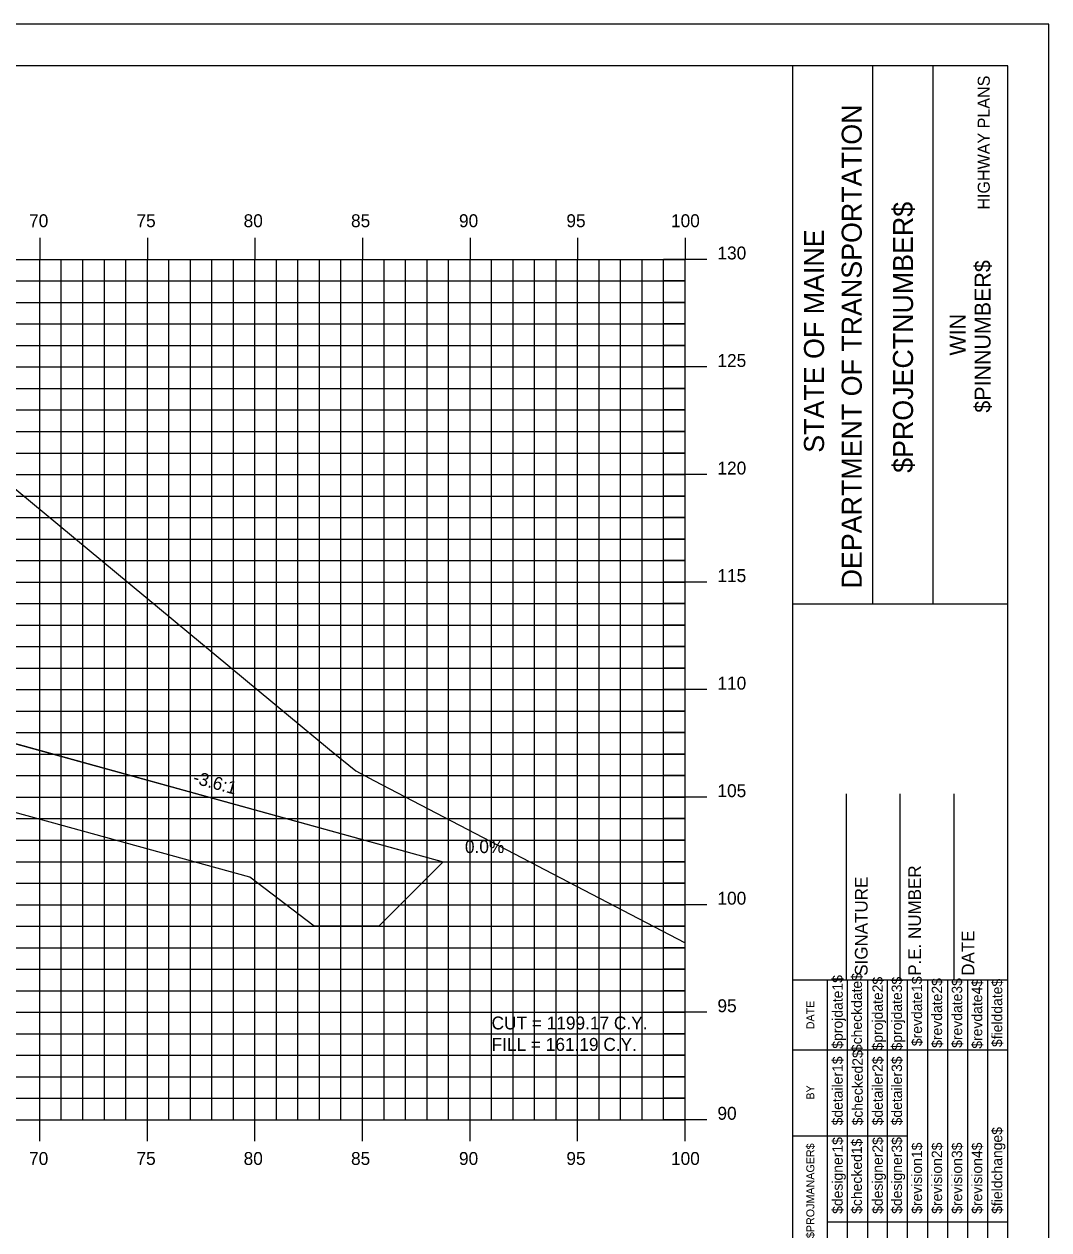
# Model space of a CAD drawing. Extents: x 850598 to 870284, y 366541 to 366651.
# Drawn here: x 853824.8 to 853872.4, y 366595.1 to 366651.2 of the extents above; entities that cross this region are included whole.
import ezdxf

# ---------------------------------------------------------------- set-up
doc = ezdxf.new("R2010")
doc.units = 0
for name, color, linetype in [('ANNOTATION', 7, 'Continuous'), ('BORDER', 7, 'Continuous'), ('D_Drainage_RipRap', 7, 'Continuous'), ('D_Roadway_Centerline', 7, 'Continuous'), ('D_Roadway_SlopeLines', 7, 'Continuous'), ('D_Text_Standard', 7, 'Continuous'), ('H_V ANNOTATION', 7, 'Continuous'), ('HIGHWAY_TITLE', 7, 'Continuous'), ('MAJOR', 7, 'Continuous'), ('MINOR', 7, 'Continuous'), ('PLOT BOUNDARY', 7, 'Continuous'), ('S_Roadway_Centerline', 7, 'Continuous')]:
    doc.layers.add(name, color=color, linetype=linetype)

msp = doc.modelspace()

# ---------------------------------------------------------------- linework, layer by layer
at = {"layer": 'BORDER'}
for p, q in [((853870.489, 366649.225), (853710.489, 366649.225)), ((853860.489, 366544.225), (853860.489, 366649.225)), ((853864.217, 366624.222), (853864.217, 366649.222)), ((853867.012, 366624.222), (853867.012, 366649.222)), ((853870.489, 366544.225), (853870.489, 366649.225)), ((853860.49, 366624.219), (853870.489, 366624.219)), ((853862.989, 366606.728), (853862.989, 366615.376)), ((853865.489, 366606.728), (853865.489, 366615.376)), ((853867.989, 366606.728), (853867.989, 366615.376)), ((853860.489, 366606.728), (853870.489, 366606.728))]:
    msp.add_line(p, q, dxfattribs=at)
for points in [[(853862.104, 366603.478), (853862.104, 366606.728)], [(853863.036, 366589.231), (853863.036, 366606.728)], [(853863.968, 366606.728), (853863.968, 366589.231)], [(853864.9, 366589.231), (853864.9, 366606.728)], [(853865.831, 366589.231), (853865.831, 366606.728)], [(853866.763, 366589.231), (853866.763, 366606.728)], [(853867.695, 366589.231), (853867.695, 366606.728)], [(853868.626, 366589.231), (853868.626, 366606.728)], [(853869.558, 366589.231), (853869.558, 366606.728)], [(853862.105, 366589.231), (853862.105, 366606.022)], [(853860.489, 366603.478), (853870.489, 366603.478)], [(853860.489, 366599.478), (853862.105, 366599.478)], [(853862.104, 366599.478), (853865.83, 366599.478)], [(853862.104, 366595.478), (853870.489, 366595.478)]]:
    msp.add_lwpolyline(points, dxfattribs=at)
at = {"layer": 'D_Drainage_RipRap'}
msp.add_lwpolyline([(853822.503, 366618.225), (853834.384, 366614.947), (853844.246, 366612.225), (853841.246, 366609.225), (853838.246, 366609.225), (853835.246, 366611.497), (853823.365, 366614.775), (853822.503, 366616.725), (853778.489, 366628.871), (853778.489, 366630.371)], close=True, dxfattribs=at)
at = {"layer": 'D_Roadway_Centerline'}
msp.add_lwpolyline([(853727.463, 366628.149), (853730.489, 366629.158), (853734.291, 366630.425), (853740.489, 366632.491), (853744.489, 366632.731), (853755.489, 366633.061), (853766.489, 366632.731), (853770.489, 366632.491), (853772.489, 366632.371), (853778.489, 366630.371), (853822.503, 366618.225), (853834.384, 366614.947), (853844.246, 366612.225), (853848.246, 366612.225)], dxfattribs=at)
at = {"layer": 'D_Roadway_SlopeLines'}
msp.add_lwpolyline([(853778.489, 366630.371), (853844.246, 366612.225), (853844.246, 366612.225)], dxfattribs=at)
at = {"layer": 'MAJOR'}
for p, q in [((853825.489, 366641.227), (853825.489, 366640.225)), ((853825.489, 366641.227), (853825.489, 366640.225)), ((853830.489, 366641.227), (853830.489, 366640.225)), ((853830.489, 366641.227), (853830.489, 366640.225)), ((853835.489, 366641.227), (853835.489, 366640.225)), ((853835.489, 366641.227), (853835.489, 366640.225)), ((853840.489, 366641.227), (853840.489, 366640.225)), ((853840.489, 366641.227), (853840.489, 366640.225)), ((853845.489, 366641.227), (853845.489, 366640.225)), ((853845.489, 366641.227), (853845.489, 366640.225)), ((853850.489, 366641.227), (853850.489, 366640.225)), ((853850.489, 366641.227), (853850.489, 366640.225)), ((853855.489, 366641.227), (853855.489, 366640.225)), ((853855.489, 366641.227), (853855.489, 366640.225)), ((853715.489, 366640.225), (853855.489, 366640.225)), ((853715.489, 366640.225), (853855.489, 366640.225)), ((853715.489, 366640.225), (853855.489, 366640.225)), ((853715.489, 366640.225), (853855.489, 366640.225)), ((853825.489, 366600.225), (853825.489, 366640.225)), ((853825.489, 366600.225), (853825.489, 366640.225)), ((853830.489, 366600.225), (853830.489, 366640.225)), ((853830.489, 366600.225), (853830.489, 366640.225)), ((853835.489, 366600.225), (853835.489, 366640.225)), ((853835.489, 366600.225), (853835.489, 366640.225)), ((853840.489, 366600.225), (853840.489, 366640.225)), ((853840.489, 366600.225), (853840.489, 366640.225)), ((853845.489, 366600.225), (853845.489, 366640.225)), ((853845.489, 366600.225), (853845.489, 366640.225)), ((853850.489, 366600.225), (853850.489, 366640.225)), ((853850.489, 366600.225), (853850.489, 366640.225)), ((853856.491, 366640.225), (853854.487, 366640.225)), ((853856.491, 366640.225), (853854.487, 366640.225)), ((853855.489, 366600.225), (853855.489, 366640.225)), ((853855.489, 366600.225), (853855.489, 366640.225)), ((853855.489, 366600.225), (853855.489, 366640.225)), ((853855.489, 366600.225), (853855.489, 366640.225)), ((853715.489, 366635.225), (853855.489, 366635.225)), ((853715.489, 366635.225), (853855.489, 366635.225)), ((853856.491, 366635.225), (853854.487, 366635.225)), ((853856.491, 366635.225), (853854.487, 366635.225)), ((853715.489, 366630.225), (853855.489, 366630.225)), ((853715.489, 366630.225), (853855.489, 366630.225)), ((853856.491, 366630.225), (853854.487, 366630.225)), ((853856.491, 366630.225), (853854.487, 366630.225)), ((853715.489, 366625.225), (853855.489, 366625.225)), ((853715.489, 366625.225), (853855.489, 366625.225)), ((853856.491, 366625.225), (853854.487, 366625.225)), ((853856.491, 366625.225), (853854.487, 366625.225)), ((853715.489, 366620.225), (853855.489, 366620.225)), ((853715.489, 366620.225), (853855.489, 366620.225)), ((853856.491, 366620.225), (853854.487, 366620.225)), ((853856.491, 366620.225), (853854.487, 366620.225)), ((853715.489, 366615.225), (853855.489, 366615.225)), ((853715.489, 366615.225), (853855.489, 366615.225)), ((853856.491, 366615.225), (853854.487, 366615.225)), ((853856.491, 366615.225), (853854.487, 366615.225)), ((853715.489, 366610.225), (853855.489, 366610.225)), ((853715.489, 366610.225), (853855.489, 366610.225)), ((853856.491, 366610.225), (853854.487, 366610.225)), ((853856.491, 366610.225), (853854.487, 366610.225)), ((853715.489, 366605.225), (853855.489, 366605.225)), ((853715.489, 366605.225), (853855.489, 366605.225)), ((853856.491, 366605.225), (853854.487, 366605.225)), ((853856.491, 366605.225), (853854.487, 366605.225)), ((853715.489, 366600.225), (853855.489, 366600.225)), ((853715.489, 366600.225), (853855.489, 366600.225)), ((853715.489, 366600.225), (853855.489, 366600.225)), ((853715.489, 366600.225), (853855.489, 366600.225)), ((853825.489, 366599.223), (853825.489, 366600.225)), ((853825.489, 366599.223), (853825.489, 366600.225)), ((853830.489, 366599.223), (853830.489, 366600.225)), ((853830.489, 366599.223), (853830.489, 366600.225)), ((853835.489, 366599.223), (853835.489, 366600.225)), ((853835.489, 366599.223), (853835.489, 366600.225)), ((853840.489, 366599.223), (853840.489, 366600.225)), ((853840.489, 366599.223), (853840.489, 366600.225)), ((853845.489, 366599.223), (853845.489, 366600.225)), ((853845.489, 366599.223), (853845.489, 366600.225)), ((853850.489, 366599.223), (853850.489, 366600.225)), ((853850.489, 366599.223), (853850.489, 366600.225)), ((853856.491, 366600.225), (853854.487, 366600.225)), ((853856.491, 366600.225), (853854.487, 366600.225)), ((853855.489, 366599.223), (853855.489, 366600.225)), ((853855.489, 366599.223), (853855.489, 366600.225))]:
    msp.add_line(p, q, dxfattribs=at)
at = {"layer": 'MINOR'}
for p, q in [((853826.489, 366600.225), (853826.489, 366640.225)), ((853826.489, 366600.225), (853826.489, 366640.225)), ((853827.489, 366600.225), (853827.489, 366640.225)), ((853827.489, 366600.225), (853827.489, 366640.225)), ((853828.489, 366600.225), (853828.489, 366640.225)), ((853828.489, 366600.225), (853828.489, 366640.225)), ((853829.489, 366600.225), (853829.489, 366640.225)), ((853829.489, 366600.225), (853829.489, 366640.225)), ((853831.489, 366600.225), (853831.489, 366640.225)), ((853831.489, 366600.225), (853831.489, 366640.225)), ((853832.489, 366600.225), (853832.489, 366640.225)), ((853832.489, 366600.225), (853832.489, 366640.225)), ((853833.489, 366600.225), (853833.489, 366640.225)), ((853833.489, 366600.225), (853833.489, 366640.225)), ((853834.489, 366600.225), (853834.489, 366640.225)), ((853834.489, 366600.225), (853834.489, 366640.225)), ((853836.489, 366600.225), (853836.489, 366640.225)), ((853836.489, 366600.225), (853836.489, 366640.225)), ((853837.489, 366600.225), (853837.489, 366640.225)), ((853837.489, 366600.225), (853837.489, 366640.225)), ((853838.489, 366600.225), (853838.489, 366640.225)), ((853838.489, 366600.225), (853838.489, 366640.225)), ((853839.489, 366600.225), (853839.489, 366640.225)), ((853839.489, 366600.225), (853839.489, 366640.225)), ((853841.489, 366600.225), (853841.489, 366640.225)), ((853841.489, 366600.225), (853841.489, 366640.225)), ((853842.489, 366600.225), (853842.489, 366640.225)), ((853842.489, 366600.225), (853842.489, 366640.225)), ((853843.489, 366600.225), (853843.489, 366640.225)), ((853843.489, 366600.225), (853843.489, 366640.225)), ((853844.489, 366600.225), (853844.489, 366640.225)), ((853844.489, 366600.225), (853844.489, 366640.225)), ((853846.489, 366600.225), (853846.489, 366640.225)), ((853846.489, 366600.225), (853846.489, 366640.225)), ((853847.489, 366600.225), (853847.489, 366640.225)), ((853847.489, 366600.225), (853847.489, 366640.225)), ((853848.489, 366600.225), (853848.489, 366640.225)), ((853848.489, 366600.225), (853848.489, 366640.225)), ((853849.489, 366600.225), (853849.489, 366640.225)), ((853849.489, 366600.225), (853849.489, 366640.225)), ((853851.489, 366600.225), (853851.489, 366640.225)), ((853851.489, 366600.225), (853851.489, 366640.225)), ((853852.489, 366600.225), (853852.489, 366640.225)), ((853852.489, 366600.225), (853852.489, 366640.225)), ((853853.489, 366600.225), (853853.489, 366640.225)), ((853853.489, 366600.225), (853853.489, 366640.225)), ((853854.489, 366600.225), (853854.489, 366640.225)), ((853854.489, 366600.225), (853854.489, 366640.225)), ((853715.489, 366639.225), (853855.489, 366639.225)), ((853715.489, 366639.225), (853855.489, 366639.225)), ((853855.489, 366639.225), (853854.487, 366639.225)), ((853855.489, 366639.225), (853854.487, 366639.225)), ((853715.489, 366638.225), (853855.489, 366638.225)), ((853715.489, 366638.225), (853855.489, 366638.225)), ((853855.489, 366638.225), (853854.487, 366638.225)), ((853855.489, 366638.225), (853854.487, 366638.225)), ((853715.489, 366637.225), (853855.489, 366637.225)), ((853715.489, 366637.225), (853855.489, 366637.225)), ((853855.489, 366637.225), (853854.487, 366637.225)), ((853855.489, 366637.225), (853854.487, 366637.225)), ((853715.489, 366636.225), (853855.489, 366636.225)), ((853715.489, 366636.225), (853855.489, 366636.225)), ((853855.489, 366636.225), (853854.487, 366636.225)), ((853855.489, 366636.225), (853854.487, 366636.225)), ((853715.489, 366634.225), (853855.489, 366634.225)), ((853715.489, 366634.225), (853855.489, 366634.225)), ((853855.489, 366634.225), (853854.487, 366634.225)), ((853855.489, 366634.225), (853854.487, 366634.225)), ((853715.489, 366633.225), (853855.489, 366633.225)), ((853715.489, 366633.225), (853855.489, 366633.225)), ((853855.489, 366633.225), (853854.487, 366633.225)), ((853855.489, 366633.225), (853854.487, 366633.225)), ((853715.489, 366632.225), (853855.489, 366632.225)), ((853715.489, 366632.225), (853855.489, 366632.225)), ((853855.489, 366632.225), (853854.487, 366632.225)), ((853855.489, 366632.225), (853854.487, 366632.225)), ((853715.489, 366631.225), (853855.489, 366631.225)), ((853715.489, 366631.225), (853855.489, 366631.225)), ((853855.489, 366631.225), (853854.487, 366631.225)), ((853855.489, 366631.225), (853854.487, 366631.225)), ((853715.489, 366629.225), (853855.489, 366629.225)), ((853715.489, 366629.225), (853855.489, 366629.225)), ((853855.489, 366629.225), (853854.487, 366629.225)), ((853855.489, 366629.225), (853854.487, 366629.225)), ((853715.489, 366628.225), (853855.489, 366628.225)), ((853715.489, 366628.225), (853855.489, 366628.225)), ((853855.489, 366628.225), (853854.487, 366628.225)), ((853855.489, 366628.225), (853854.487, 366628.225)), ((853715.489, 366627.225), (853855.489, 366627.225)), ((853715.489, 366627.225), (853855.489, 366627.225)), ((853855.489, 366627.225), (853854.487, 366627.225)), ((853855.489, 366627.225), (853854.487, 366627.225)), ((853715.489, 366626.225), (853855.489, 366626.225)), ((853715.489, 366626.225), (853855.489, 366626.225)), ((853855.489, 366626.225), (853854.487, 366626.225)), ((853855.489, 366626.225), (853854.487, 366626.225)), ((853715.489, 366624.225), (853855.489, 366624.225)), ((853715.489, 366624.225), (853855.489, 366624.225)), ((853855.489, 366624.225), (853854.487, 366624.225)), ((853855.489, 366624.225), (853854.487, 366624.225)), ((853715.489, 366623.225), (853855.489, 366623.225)), ((853715.489, 366623.225), (853855.489, 366623.225)), ((853855.489, 366623.225), (853854.487, 366623.225)), ((853855.489, 366623.225), (853854.487, 366623.225)), ((853715.489, 366622.225), (853855.489, 366622.225)), ((853715.489, 366622.225), (853855.489, 366622.225)), ((853855.489, 366622.225), (853854.487, 366622.225)), ((853855.489, 366622.225), (853854.487, 366622.225)), ((853715.489, 366621.225), (853855.489, 366621.225)), ((853715.489, 366621.225), (853855.489, 366621.225)), ((853855.489, 366621.225), (853854.487, 366621.225)), ((853855.489, 366621.225), (853854.487, 366621.225)), ((853715.489, 366619.225), (853855.489, 366619.225)), ((853715.489, 366619.225), (853855.489, 366619.225)), ((853855.489, 366619.225), (853854.487, 366619.225)), ((853855.489, 366619.225), (853854.487, 366619.225)), ((853715.489, 366618.225), (853855.489, 366618.225)), ((853715.489, 366618.225), (853855.489, 366618.225)), ((853855.489, 366618.225), (853854.487, 366618.225)), ((853855.489, 366618.225), (853854.487, 366618.225)), ((853715.489, 366617.225), (853855.489, 366617.225)), ((853715.489, 366617.225), (853855.489, 366617.225)), ((853855.489, 366617.225), (853854.487, 366617.225)), ((853855.489, 366617.225), (853854.487, 366617.225)), ((853715.489, 366616.225), (853855.489, 366616.225)), ((853715.489, 366616.225), (853855.489, 366616.225)), ((853855.489, 366616.225), (853854.487, 366616.225)), ((853855.489, 366616.225), (853854.487, 366616.225)), ((853715.489, 366614.225), (853855.489, 366614.225)), ((853715.489, 366614.225), (853855.489, 366614.225)), ((853855.489, 366614.225), (853854.487, 366614.225)), ((853855.489, 366614.225), (853854.487, 366614.225)), ((853715.489, 366613.225), (853855.489, 366613.225)), ((853715.489, 366613.225), (853855.489, 366613.225)), ((853855.489, 366613.225), (853854.487, 366613.225)), ((853855.489, 366613.225), (853854.487, 366613.225)), ((853715.489, 366612.225), (853855.489, 366612.225)), ((853715.489, 366612.225), (853855.489, 366612.225)), ((853855.489, 366612.225), (853854.487, 366612.225)), ((853855.489, 366612.225), (853854.487, 366612.225)), ((853715.489, 366611.225), (853855.489, 366611.225)), ((853715.489, 366611.225), (853855.489, 366611.225)), ((853855.489, 366611.225), (853854.487, 366611.225)), ((853855.489, 366611.225), (853854.487, 366611.225)), ((853715.489, 366609.225), (853855.489, 366609.225)), ((853715.489, 366609.225), (853855.489, 366609.225)), ((853855.489, 366609.225), (853854.487, 366609.225)), ((853855.489, 366609.225), (853854.487, 366609.225)), ((853715.489, 366608.225), (853855.489, 366608.225)), ((853715.489, 366608.225), (853855.489, 366608.225)), ((853855.489, 366608.225), (853854.487, 366608.225)), ((853855.489, 366608.225), (853854.487, 366608.225)), ((853715.489, 366607.225), (853855.489, 366607.225)), ((853715.489, 366607.225), (853855.489, 366607.225)), ((853855.489, 366607.225), (853854.487, 366607.225)), ((853855.489, 366607.225), (853854.487, 366607.225)), ((853715.489, 366606.225), (853855.489, 366606.225)), ((853715.489, 366606.225), (853855.489, 366606.225)), ((853855.489, 366606.225), (853854.487, 366606.225)), ((853855.489, 366606.225), (853854.487, 366606.225)), ((853715.489, 366604.225), (853855.489, 366604.225)), ((853715.489, 366604.225), (853855.489, 366604.225)), ((853855.489, 366604.225), (853854.487, 366604.225)), ((853855.489, 366604.225), (853854.487, 366604.225)), ((853715.489, 366603.225), (853855.489, 366603.225)), ((853715.489, 366603.225), (853855.489, 366603.225)), ((853855.489, 366603.225), (853854.487, 366603.225)), ((853855.489, 366603.225), (853854.487, 366603.225)), ((853715.489, 366602.225), (853855.489, 366602.225)), ((853715.489, 366602.225), (853855.489, 366602.225)), ((853855.489, 366602.225), (853854.487, 366602.225)), ((853855.489, 366602.225), (853854.487, 366602.225)), ((853715.489, 366601.225), (853855.489, 366601.225)), ((853715.489, 366601.225), (853855.489, 366601.225)), ((853855.489, 366601.225), (853854.487, 366601.225)), ((853855.489, 366601.225), (853854.487, 366601.225))]:
    msp.add_line(p, q, dxfattribs=at)
at = {"layer": 'PLOT BOUNDARY'}
msp.add_lwpolyline([(853702.395, 366541.166), (853872.395, 366541.166), (853872.395, 366651.166), (853702.395, 366651.166)], close=True, dxfattribs=at)
at = {"layer": 'S_Roadway_Centerline'}
msp.add_lwpolyline([(853715.489, 366627.887), (853739.326, 366628.409), (853762.917, 366629.39), (853776.117, 366629.894), (853784.511, 366631.612), (853785.257, 366631.778), (853785.683, 366631.833), (853788.628, 366632.257), (853791.121, 366632.361), (853803.541, 366632.926), (853806.627, 366632.762), (853817.525, 366632.253), (853819.345, 366632.124), (853819.737, 366632.111), (853820.023, 366631.996), (853822.405, 366631.15), (853838.955, 366617.433), (853840.183, 366616.449), (853841.016, 366615.998), (853855.489, 366608.447)], dxfattribs=at)

# ---------------------------------------------------------------- texts
at = {"layer": 'ANNOTATION'}
msp.add_text('-3.6:1', height=0.6, rotation=344.5732, dxfattribs=at).set_placement((853832.572, 366615.884))
msp.add_text('0.0%', height=0.6, dxfattribs=at).set_placement((853845.251, 366612.625))
at = {"layer": 'BORDER'}
for s, height, p in [('DEPARTMENT OF TRANSPORTATION', 0.93176, (853863.696, 366624.931)), ('$PROJECTNUMBER$', 0.93176, (853866.081, 366630.304)), ('STATE OF MAINE', 0.93176, (853861.944, 366631.237)), ('$PINNUMBER$', 0.74527, (853869.684, 366633.1)), ('WIN', 0.7453, (853868.525, 366635.755)), ('SIGNATURE', 0.5906, (853863.969, 366606.92)), ('P.E. NUMBER', 0.59055, (853866.45, 366606.92)), ('DATE', 0.5906, (853868.93, 366606.92)), ('$checkdate$', 0.48455, (853863.706, 366603.371)), ('$projdate1$', 0.48455, (853862.812, 366603.529)), ('$projdate2$', 0.48455, (853864.675, 366603.45)), ('$projdate3$', 0.48455, (853865.569, 366603.45)), ('$revdate1$', 0.4845, (853866.501, 366603.647)), ('$revdate2$', 0.4845, (853867.433, 366603.568)), ('$revdate3$', 0.4845, (853868.365, 366603.568)), ('$revdate4$', 0.4845, (853869.296, 366603.529)), ('$fielddate$', 0.48455, (853870.228, 366603.607)), ('DATE', 0.3714, (853861.493, 366604.434)), ('$detailer1$', 0.48455, (853862.812, 366599.963)), ('$checked2$', 0.4845, (853863.743, 366599.963)), ('$detailer2$', 0.48455, (853864.675, 366599.963)), ('$detailer3$', 0.48455, (853865.569, 366599.963)), ('BY', 0.3714, (853861.493, 366601.163)), ('$fieldchange$', 0.48455, (853870.228, 366595.851)), ('$designer1$', 0.48455, (853862.812, 366595.851)), ('$checked1$', 0.4845, (853863.706, 366595.851)), ('$designer2$', 0.48455, (853864.675, 366595.851)), ('$designer3$', 0.48455, (853865.569, 366595.851)), ('$revision1$', 0.48455, (853866.501, 366595.851)), ('$revision2$', 0.48455, (853867.433, 366595.851)), ('$revision3$', 0.48455, (853868.365, 366595.851)), ('$revision4$', 0.48455, (853869.296, 366595.851)), ('$PROJMANAGER$', 0.37275, (853861.493, 366594.723))]:
    msp.add_text(s, height=height, rotation=90, dxfattribs=at).set_placement(p)
at = {"layer": 'D_Text_Standard'}
for s, p in [('CUT = 1199.17 C.Y.', (853846.489, 366604.425)), ('FILL = 161.19 C.Y.', (853846.489, 366603.429))]:
    msp.add_text(s, height=0.6, dxfattribs=at).set_placement(p)
at = {"layer": 'H_V ANNOTATION'}
for s, p in [('70', (853824.991, 366641.725)), ('75', (853829.983, 366641.725)), ('80', (853834.964, 366641.725)), ('85', (853839.956, 366641.725)), ('90', (853844.975, 366641.725)), ('95', (853849.967, 366641.725)), ('100', (853854.83, 366641.725)), ('130', (853856.989, 366640.225)), ('125', (853856.989, 366635.225)), ('120', (853856.989, 366630.225)), ('115', (853856.989, 366625.225)), ('110', (853856.989, 366620.225)), ('105', (853856.989, 366615.225)), ('100', (853856.989, 366610.225)), ('95', (853856.989, 366605.225)), ('90', (853856.989, 366600.225)), ('70', (853824.991, 366598.125)), ('75', (853829.983, 366598.125)), ('80', (853834.964, 366598.125)), ('85', (853839.956, 366598.125)), ('90', (853844.975, 366598.125)), ('95', (853849.967, 366598.125)), ('100', (853854.83, 366598.125))]:
    msp.add_text(s, height=0.6, dxfattribs=at).set_placement(p)
at = {"layer": 'HIGHWAY_TITLE'}
msp.add_text('HIGHWAY PLANS', height=0.55901, rotation=90, dxfattribs=at).set_placement((853869.647, 366642.541))

doc.saveas('drawing.dxf')
